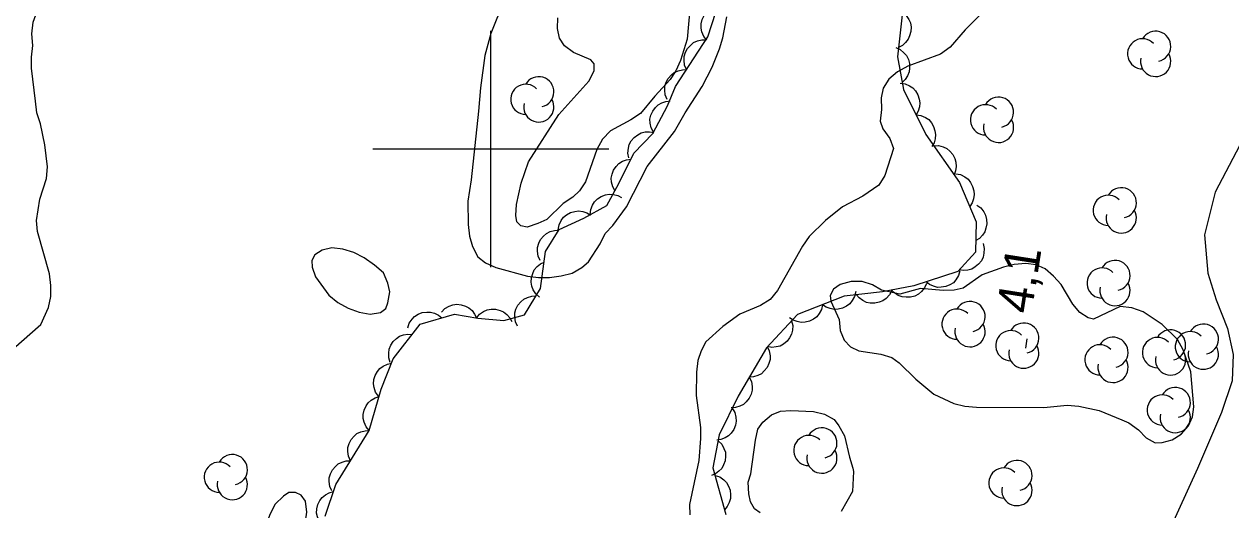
# Model space of a CAD drawing. Extents: x 282461 to 284471, y 5554090 to 5557646.
# Drawn here: x 283160.5 to 283262.6, y 5556169.5 to 5556210.6 of the extents above; entities that cross this region are included whole.
import ezdxf

# ---------------------------------------------------------------- set-up
doc = ezdxf.new("R2010")
doc.units = 0
for name, color, linetype in [('Niveau 2', 7, 'Continuous'), ('Niveau 22', 7, 'Continuous'), ('Niveau 3', 7, 'Continuous'), ('Niveau 44', 7, 'Continuous'), ('Niveau 61', 7, 'Continuous')]:
    doc.layers.add(name, color=color, linetype=linetype)

msp = doc.modelspace()

# ---------------------------------------------------------------- linework, layer by layer
at = {"layer": 'Niveau 2'}
for points in [[(283159.56, 5556183.07), (283161.92, 5556185.13), (283162.55, 5556186.58), (283162.77, 5556187.51), (283162.76, 5556188.44), (283162.64, 5556189.43), (283161.62, 5556193.02), (283161.55, 5556193.95), (283161.82, 5556195.75), (283162.38, 5556197.49), (283162.49, 5556198.48), (283162.24, 5556200.34), (283161.87, 5556202.13), (283161.58, 5556203.06), (283161.45, 5556204.05), (283161.13, 5556206.83), (283161.12, 5556207.76), (283161.23, 5556208.75), (283161.16, 5556209.73), (283161.27, 5556210.72), (283161.61, 5556211.65), (283162.28, 5556214.56), (283163.41, 5556217.13)], [(283201.09, 5556212.49), (283200.01, 5556209.75), (283199.5, 5556207.89), (283199.12, 5556205.16), (283198.97, 5556203.18), (283198.33, 5556197.37), (283198.05, 5556195.57), (283198.07, 5556193.59), (283198.2, 5556192.61), (283198.44, 5556191.74), (283198.91, 5556190.87), (283199.56, 5556190.35), (283200.43, 5556189.96), (283203.11, 5556189.23), (283204.04, 5556189.12), (283204.97, 5556189.13), (283205.95, 5556189.25), (283206.88, 5556189.49), (283207.69, 5556189.97), (283208.27, 5556190.44), (283209.24, 5556191.96), (283209.69, 5556192.83), (283210.33, 5556193.53), (283211.47, 5556195.11), (283213.24, 5556198.5), (283215.54, 5556201.48), (283216.45, 5556203.05), (283217.88, 5556205.27), (283218.74, 5556206.91), (283219.36, 5556208.48), (283219.64, 5556209.41), (283219.97, 5556211.16)], [(283216.88, 5556212.14), (283216.61, 5556209.29), (283216.05, 5556207.49), (283215.65, 5556206.61), (283215.19, 5556205.86), (283213.87, 5556204.45), (283212.67, 5556202.99), (283211.86, 5556202.46), (283210.13, 5556201.52), (283209.44, 5556200.81), (283208.98, 5556199.94), (283208.02, 5556197.2), (283207.51, 5556196.44), (283206.93, 5556195.92), (283206.12, 5556195.39), (283204.74, 5556194.04), (283203.99, 5556193.68), (283203.07, 5556193.39), (283202.55, 5556193.5), (283202.19, 5556193.84), (283202.13, 5556194.36), (283202.18, 5556195.29), (283202.57, 5556197.09), (283203.19, 5556198.9), (283205.76, 5556202.92), (283208.29, 5556205.73), (283208.75, 5556206.61), (283208.74, 5556207.19), (283208.45, 5556207.53), (283206.99, 5556208.16), (283206.23, 5556208.73), (283205.82, 5556209.36), (283205.64, 5556210.18), (283205.68, 5556211.1)], [(283241.35, 5556211.3), (283240.14, 5556210.07), (283238.88, 5556208.61), (283238.07, 5556208.02), (283235.29, 5556207.01), (283234.42, 5556206.53), (283233.68, 5556205.89), (283233.22, 5556205.13), (283233.05, 5556204.31), (283233.06, 5556203.33), (283232.95, 5556202.34)], [(283232.95, 5556202.34), (283233.19, 5556201.7), (283233.78, 5556200.89), (283234.08, 5556200.03), (283233.35, 5556197.76), (283232.83, 5556196.94), (283231.5, 5556196), (283229.77, 5556195.11), (283228.33, 5556193.93), (283226.95, 5556192.59), (283226.37, 5556191.77), (283224.26, 5556188.03), (283223.63, 5556187.27), (283222.82, 5556186.74), (283221.08, 5556186.03), (283219.64, 5556184.97), (283218.2, 5556183.68), (283217.8, 5556182.92), (283217.52, 5556182.11), (283217.41, 5556181.12), (283217.37, 5556179.14), (283217.75, 5556176.42), (283217.76, 5556175.49), (283217.6, 5556173.63), (283216.82, 5556169.91), (283216.83, 5556169.04)], [(283190.15, 5556190.15), (283189.27, 5556190.78), (283188.4, 5556191.24), (283187.47, 5556191.52), (283186.54, 5556191.63), (283185.72, 5556191.44), (283185.09, 5556191.03), (283184.86, 5556190.57), (283184.87, 5556189.99), (283185.17, 5556189.18), (283186.28, 5556187.62), (283187.05, 5556186.99), (283187.92, 5556186.53), (283188.85, 5556186.19), (283189.78, 5556186.03), (283190.65, 5556186.15), (283191.11, 5556186.5), (283191.28, 5556186.97), (283191.45, 5556187.9), (283191.27, 5556188.65), (283190.91, 5556189.52), (283190.15, 5556190.15)], [(283253.42, 5556177.09), (283254.01, 5556176.81), (283254.83, 5556176.23), (283255.47, 5556175.54), (283256.23, 5556175.14), (283256.81, 5556175.15), (283257.68, 5556175.39), (283258.43, 5556175.86), (283259.06, 5556176.56), (283259.4, 5556177.32), (283259.51, 5556178.19), (283259.25, 5556181.15), (283258.59, 5556183), (283258.12, 5556183.86), (283256.83, 5556185.13), (283255.2, 5556186.22), (283254.26, 5556186.55), (283253.28, 5556186.66), (283251.02, 5556185.6), (283250.56, 5556185.71), (283249.86, 5556186.17), (283249.27, 5556186.86), (283248.27, 5556188.53), (283247.62, 5556189.22), (283246.92, 5556189.85), (283246.16, 5556190.19), (283245.29, 5556190.3), (283244.3, 5556190.23), (283243.38, 5556189.99), (283241.58, 5556189.34), (283239.97, 5556188.22), (283239.22, 5556188.04), (283238.29, 5556188.03), (283236.37, 5556188.19), (283234.63, 5556187.71), (283233.06, 5556188.04), (283232.31, 5556188.5), (283231.43, 5556188.78), (283230.5, 5556188.77), (283229.58, 5556188.53), (283229, 5556188.12), (283228.72, 5556187.59), (283228.78, 5556187.13), (283229.49, 5556185.57), (283229.56, 5556184.64), (283229.91, 5556183.83), (283230.44, 5556183.26), (283231.14, 5556182.92), (283233, 5556182.64), (283233.93, 5556182.36), (283234.57, 5556181.9), (283235.98, 5556180.52), (283237.5, 5556179.26), (283239.19, 5556178.47), (283240.12, 5556178.24), (283241.11, 5556178.14), (283246.8, 5556178.13), (283248.77, 5556178.32), (283249.76, 5556178.22), (283251.5, 5556177.88), (283253.42, 5556177.09)], [(283222.8, 5556169.21), (283222.33, 5556169.55), (283221.98, 5556170.13), (283221.85, 5556170.82), (283221.79, 5556171.81), (283222.01, 5556172.51), (283222.39, 5556175.35), (283222.61, 5556176.28), (283223.01, 5556176.87), (283223.76, 5556177.51), (283224.51, 5556177.81), (283225.38, 5556177.87), (283227.3, 5556177.78), (283228.23, 5556177.55), (283229.05, 5556177.1), (283229.46, 5556176.58), (283229.93, 5556175.71), (283230.35, 5556173.92), (283230.65, 5556172.99), (283230.71, 5556172.7), (283230.61, 5556171.02)], [(283184.04, 5556167.92), (283184.32, 5556168.5), (283184.43, 5556169.26), (283184.3, 5556170.19), (283183.95, 5556170.71), (283183.48, 5556170.93), (283182.9, 5556170.93), (283182.44, 5556170.63), (283181.75, 5556169.93), (283181.3, 5556169.06), (283180.96, 5556168.12), (283180.44, 5556167.36), (283179.99, 5556166.49), (283180.05, 5556165.91), (283180.34, 5556165.56), (283180.92, 5556165.4), (283181.62, 5556165.46), (283182.43, 5556165.82), (283183.75, 5556167.16), (283184.04, 5556167.92)], [(283230.61, 5556171.02), (283229.64, 5556169.33)]]:
    msp.add_lwpolyline(points, dxfattribs=at)
at = {"layer": 'Niveau 22'}
msp.add_lwpolyline([(283269.79, 5556214.51), (283267.54, 5556208.21), (283261.3, 5556196.35), (283260.41, 5556192.74), (283260.68, 5556189.49), (283261.39, 5556187.23), (283262.35, 5556184.8), (283262.84, 5556182.6), (283262.75, 5556180.39), (283261.85, 5556177.71), (283259.81, 5556172.97), (283255, 5556162.38), (283252.98, 5556154.93), (283251.75, 5556149.93), (283250.74, 5556144.51), (283250.06, 5556138.76), (283249.08, 5556131.59), (283246.75, 5556120.65), (283245.98, 5556116.36), (283245.12, 5556109.86), (283243.69, 5556101.71), (283242.47, 5556096.6)], dxfattribs=at)
at = {"layer": 'Niveau 3'}
msp.add_line((283245.27, 5556183.13), (283245.39, 5556183.92), dxfattribs=at)
at = {"layer": 'Niveau 44'}
for points in [[(283235.37, 5556216.41), (283234.42, 5556207.8), (283234.92, 5556205.02), (283236.82, 5556201.21), (283239.66, 5556197.17), (283241.09, 5556193.82), (283241.01, 5556191.27), (283239.52, 5556189.62), (283235.81, 5556188.42), (283233.15, 5556187.92), (283229.9, 5556187.54), (283225.96, 5556185.99), (283223.32, 5556183.17), (283220.93, 5556179.08), (283219.34, 5556175.8), (283218.8, 5556173.01), (283219.89, 5556169.07)], [(283189.71, 5556176.17), (283190.72, 5556179.66), (283191.73, 5556182.23), (283194.02, 5556185.16), (283196.92, 5556186.01), (283198.9, 5556185.68), (283201.11, 5556185.47), (283202.84, 5556185.96), (283204.21, 5556188.18), (283204.64, 5556191.32), (283205.78, 5556193.19), (283207.86, 5556194.14), (283209.82, 5556195.21), (283210.84, 5556197.08), (283212.09, 5556199.65), (283213.7, 5556201.3), (283214.95, 5556203.63), (283215.63, 5556205.27), (283218.37, 5556209.48), (283219.38, 5556212.63)], [(283218.28, 5556209.19), (283218.02, 5556209.52), (283217.87, 5556209.9), (283217.79, 5556210.22), (283217.81, 5556210.58), (283217.89, 5556210.94), (283218.07, 5556211.28), (283218.25, 5556211.55), (283218.53, 5556211.77), (283218.85, 5556211.95), (283219.2, 5556212.06)], [(283234.84, 5556211.57), (283235.15, 5556211.3), (283235.38, 5556210.96), (283235.52, 5556210.66), (283235.57, 5556210.31), (283235.56, 5556209.94), (283235.45, 5556209.57), (283235.33, 5556209.27), (283235.11, 5556209), (283234.83, 5556208.75), (283234.51, 5556208.58)], [(283216.57, 5556206.71), (283216.4, 5556207.09), (283216.36, 5556207.5), (283216.37, 5556207.83), (283216.48, 5556208.17), (283216.66, 5556208.49), (283216.92, 5556208.77), (283217.16, 5556208.99), (283217.49, 5556209.13), (283217.85, 5556209.22), (283218.21, 5556209.23)], [(283234.28, 5556208.58), (283234.66, 5556208.41), (283234.97, 5556208.14), (283235.19, 5556207.89), (283235.34, 5556207.57), (283235.44, 5556207.22), (283235.44, 5556206.83), (283235.41, 5556206.51), (283235.27, 5556206.18), (283235.07, 5556205.87), (283234.81, 5556205.62)], [(283214.93, 5556204.19), (283214.76, 5556204.58), (283214.72, 5556204.98), (283214.73, 5556205.31), (283214.84, 5556205.65), (283215.02, 5556205.97), (283215.28, 5556206.26), (283215.52, 5556206.47), (283215.85, 5556206.61), (283216.21, 5556206.7), (283216.57, 5556206.71)], [(283234.65, 5556205.56), (283235.06, 5556205.51), (283235.43, 5556205.34), (283235.71, 5556205.16), (283235.95, 5556204.9), (283236.14, 5556204.58), (283236.25, 5556204.22), (283236.31, 5556203.9), (283236.27, 5556203.55), (283236.17, 5556203.19), (283235.99, 5556202.87)], [(283213.76, 5556201.41), (283213.57, 5556201.78), (283213.49, 5556202.18), (283213.47, 5556202.51), (283213.55, 5556202.85), (283213.7, 5556203.19), (283213.93, 5556203.5), (283214.16, 5556203.73), (283214.47, 5556203.9), (283214.82, 5556204.02), (283215.18, 5556204.06)], [(283235.99, 5556202.87), (283236.4, 5556202.82), (283236.78, 5556202.65), (283237.06, 5556202.48), (283237.29, 5556202.21), (283237.48, 5556201.89), (283237.59, 5556201.53), (283237.65, 5556201.21), (283237.61, 5556200.86), (283237.51, 5556200.5), (283237.33, 5556200.19)], [(283211.69, 5556199.24), (283211.6, 5556199.65), (283211.64, 5556200.05), (283211.72, 5556200.38), (283211.89, 5556200.68), (283212.12, 5556200.97), (283212.43, 5556201.2), (283212.72, 5556201.36), (283213.06, 5556201.44), (283213.43, 5556201.45), (283213.79, 5556201.39)], [(283237.48, 5556200.27), (283237.9, 5556200.28), (283238.29, 5556200.17), (283238.59, 5556200.04), (283238.86, 5556199.81), (283239.1, 5556199.53), (283239.27, 5556199.18), (283239.37, 5556198.87), (283239.38, 5556198.52), (283239.33, 5556198.15), (283239.21, 5556197.81)], [(283210.52, 5556196.43), (283210.32, 5556196.79), (283210.22, 5556197.19), (283210.19, 5556197.52), (283210.26, 5556197.87), (283210.39, 5556198.21), (283210.62, 5556198.52), (283210.83, 5556198.77), (283211.14, 5556198.95), (283211.48, 5556199.08), (283211.84, 5556199.13)], [(283239.35, 5556197.89), (283239.76, 5556197.82), (283240.12, 5556197.63), (283240.39, 5556197.43), (283240.61, 5556197.16), (283240.78, 5556196.83), (283240.87, 5556196.46), (283240.91, 5556196.13), (283240.85, 5556195.78), (283240.73, 5556195.43), (283240.53, 5556195.13)], [(283208.42, 5556194.45), (283208.46, 5556194.86), (283208.61, 5556195.24), (283208.78, 5556195.53), (283209.03, 5556195.77), (283209.34, 5556195.97), (283209.71, 5556196.1), (283210.02, 5556196.17), (283210.38, 5556196.14), (283210.74, 5556196.05), (283211.06, 5556195.89)], [(283205.71, 5556193.16), (283205.77, 5556193.57), (283205.96, 5556193.93), (283206.14, 5556194.21), (283206.41, 5556194.43), (283206.74, 5556194.61), (283207.11, 5556194.71), (283207.43, 5556194.76), (283207.78, 5556194.71), (283208.13, 5556194.59), (283208.44, 5556194.4)], [(283241.13, 5556195.24), (283241.47, 5556195), (283241.72, 5556194.68), (283241.88, 5556194.39), (283241.96, 5556194.04), (283241.98, 5556193.67), (283241.91, 5556193.3), (283241.81, 5556192.99), (283241.61, 5556192.7), (283241.35, 5556192.43), (283241.04, 5556192.24)], [(283204.17, 5556190.55), (283204, 5556190.93), (283203.95, 5556191.34), (283203.94, 5556191.67), (283204.05, 5556192.01), (283204.21, 5556192.34), (283204.46, 5556192.63), (283204.7, 5556192.85), (283205.02, 5556193), (283205.38, 5556193.1), (283205.74, 5556193.12)], [(283241.66, 5556191.99), (283241.76, 5556191.58), (283241.74, 5556191.18), (283241.68, 5556190.85), (283241.52, 5556190.54), (283241.29, 5556190.24), (283240.99, 5556190.01), (283240.72, 5556189.83), (283240.37, 5556189.74), (283240, 5556189.71), (283239.65, 5556189.76)], [(283204.11, 5556187.45), (283203.8, 5556187.73), (283203.59, 5556188.08), (283203.46, 5556188.38), (283203.41, 5556188.73), (283203.43, 5556189.1), (283203.55, 5556189.47), (283203.68, 5556189.77), (283203.91, 5556190.04), (283204.2, 5556190.27), (283204.52, 5556190.43)], [(283239.7, 5556189.68), (283239.58, 5556189.28), (283239.36, 5556188.93), (283239.15, 5556188.68), (283238.85, 5556188.49), (283238.51, 5556188.35), (283238.13, 5556188.29), (283237.8, 5556188.28), (283237.46, 5556188.38), (283237.13, 5556188.53), (283236.84, 5556188.75)], [(283236.87, 5556188.62), (283236.71, 5556188.24), (283236.44, 5556187.93), (283236.2, 5556187.7), (283235.88, 5556187.55), (283235.52, 5556187.45), (283235.14, 5556187.45), (283234.82, 5556187.47), (283234.49, 5556187.61), (283234.18, 5556187.81), (283233.92, 5556188.06)], [(283202.25, 5556185), (283202.08, 5556185.38), (283202.02, 5556185.78), (283202.02, 5556186.12), (283202.13, 5556186.45), (283202.29, 5556186.78), (283202.55, 5556187.07), (283202.79, 5556187.29), (283203.11, 5556187.44), (283203.46, 5556187.54), (283203.83, 5556187.56)], [(283230.88, 5556187.93), (283230.79, 5556187.52), (283230.59, 5556187.16), (283230.39, 5556186.9), (283230.1, 5556186.69), (283229.77, 5556186.53), (283229.4, 5556186.45), (283229.07, 5556186.41), (283228.73, 5556186.49), (283228.38, 5556186.62), (283228.08, 5556186.82)], [(283233.93, 5556188.01), (283233.74, 5556187.64), (283233.45, 5556187.35), (283233.19, 5556187.14), (283232.86, 5556187.02), (283232.5, 5556186.94), (283232.12, 5556186.96), (283231.8, 5556187.01), (283231.48, 5556187.17), (283231.18, 5556187.39), (283230.94, 5556187.66)], [(283192.97, 5556184.85), (283193.09, 5556185.25), (283193.33, 5556185.58), (283193.55, 5556185.83), (283193.85, 5556186.01), (283194.19, 5556186.15), (283194.58, 5556186.19), (283194.9, 5556186.2), (283195.24, 5556186.09), (283195.57, 5556185.93), (283195.85, 5556185.7)], [(283195.82, 5556186.19), (283196.11, 5556186.5), (283196.46, 5556186.7), (283196.77, 5556186.82), (283197.12, 5556186.85), (283197.49, 5556186.82), (283197.85, 5556186.7), (283198.15, 5556186.56), (283198.41, 5556186.32), (283198.63, 5556186.03), (283198.79, 5556185.7)], [(283198.78, 5556185.69), (283199.05, 5556186.01), (283199.39, 5556186.24), (283199.69, 5556186.38), (283200.03, 5556186.44), (283200.4, 5556186.44), (283200.78, 5556186.34), (283201.08, 5556186.22), (283201.36, 5556186), (283201.6, 5556185.72), (283201.78, 5556185.41)], [(283228.08, 5556186.82), (283227.99, 5556186.42), (283227.79, 5556186.06), (283227.59, 5556185.8), (283227.31, 5556185.59), (283226.98, 5556185.42), (283226.6, 5556185.35), (283226.27, 5556185.31), (283225.93, 5556185.39), (283225.58, 5556185.52), (283225.29, 5556185.72)], [(283225.46, 5556185.46), (283225.56, 5556185.05), (283225.53, 5556184.65), (283225.46, 5556184.32), (283225.29, 5556184.01), (283225.07, 5556183.72), (283224.76, 5556183.49), (283224.48, 5556183.32), (283224.14, 5556183.24), (283223.77, 5556183.21), (283223.41, 5556183.27)], [(283191.49, 5556181.93), (283191.36, 5556182.33), (283191.36, 5556182.73), (283191.4, 5556183.06), (283191.53, 5556183.39), (283191.74, 5556183.7), (283192.02, 5556183.95), (283192.28, 5556184.15), (283192.62, 5556184.26), (283192.98, 5556184.32), (283193.34, 5556184.3)], [(283223.39, 5556183.28), (283223.57, 5556182.91), (283223.63, 5556182.5), (283223.64, 5556182.17), (283223.54, 5556181.83), (283223.38, 5556181.5), (283223.14, 5556181.21), (283222.9, 5556180.98), (283222.59, 5556180.82), (283222.23, 5556180.71), (283221.87, 5556180.69)], [(283190.49, 5556179.08), (283190.25, 5556179.42), (283190.13, 5556179.81), (283190.07, 5556180.13), (283190.11, 5556180.48), (283190.22, 5556180.84), (283190.42, 5556181.17), (283190.61, 5556181.43), (283190.9, 5556181.63), (283191.24, 5556181.79), (283191.59, 5556181.87)], [(283221.87, 5556180.69), (283222.05, 5556180.31), (283222.11, 5556179.91), (283222.12, 5556179.58), (283222.03, 5556179.24), (283221.87, 5556178.91), (283221.62, 5556178.61), (283221.39, 5556178.38), (283221.07, 5556178.23), (283220.71, 5556178.12), (283220.35, 5556178.1)], [(283189.71, 5556176.17), (283189.44, 5556176.49), (283189.28, 5556176.87), (283189.2, 5556177.19), (283189.2, 5556177.54), (283189.28, 5556177.9), (283189.44, 5556178.25), (283189.62, 5556178.52), (283189.88, 5556178.75), (283190.2, 5556178.95), (283190.55, 5556179.06)], [(283220.43, 5556178.05), (283220.64, 5556177.69), (283220.73, 5556177.3), (283220.77, 5556176.97), (283220.7, 5556176.62), (283220.57, 5556176.27), (283220.34, 5556175.96), (283220.13, 5556175.72), (283219.82, 5556175.54), (283219.48, 5556175.4), (283219.12, 5556175.35)], [(283185.98, 5556168.94), (283186.88, 5556171.61), (283189.71, 5556176.17)], [(283188.13, 5556173.62), (283187.95, 5556174), (283187.9, 5556174.4), (283187.91, 5556174.73), (283188.01, 5556175.07), (283188.18, 5556175.4), (283188.43, 5556175.69), (283188.67, 5556175.91), (283188.99, 5556176.06), (283189.35, 5556176.16), (283189.71, 5556176.17)], [(283219.24, 5556175.31), (283219.54, 5556175.01), (283219.73, 5556174.65), (283219.85, 5556174.34), (283219.87, 5556173.99), (283219.83, 5556173.62), (283219.7, 5556173.26), (283219.55, 5556172.97), (283219.3, 5556172.72), (283219.01, 5556172.5), (283218.67, 5556172.36)], [(283186.54, 5556171.06), (283186.37, 5556171.45), (283186.32, 5556171.85), (283186.32, 5556172.18), (283186.42, 5556172.52), (283186.59, 5556172.85), (283186.85, 5556173.14), (283187.09, 5556173.36), (283187.41, 5556173.5), (283187.76, 5556173.6), (283188.13, 5556173.62)], [(283218.98, 5556172.37), (283219.37, 5556172.24), (283219.71, 5556172), (283219.95, 5556171.77), (283220.12, 5556171.47), (283220.25, 5556171.12), (283220.29, 5556170.74), (283220.29, 5556170.41), (283220.18, 5556170.08), (283220.01, 5556169.75), (283219.78, 5556169.47)], [(283185.71, 5556168.15), (283185.46, 5556168.49), (283185.32, 5556168.87), (283185.25, 5556169.19), (283185.27, 5556169.54), (283185.36, 5556169.9), (283185.54, 5556170.24), (283185.72, 5556170.51), (283186, 5556170.73), (283186.33, 5556170.9), (283186.67, 5556171)]]:
    msp.add_lwpolyline(points, dxfattribs=at)
for centre, start, end in [((283256.27, 5556208.68), 282.2692, 149.7263), ((283255.17, 5556208.04), 44.1154, 269.804), ((283256.27, 5556207.4), 166.9369, 29.6212), ((283204.06, 5556204.83), 282.2692, 149.7263), ((283202.96, 5556204.19), 44.1154, 269.804), ((283204.06, 5556203.55), 166.9369, 29.6212), ((283241.87, 5556202.46), 44.1154, 269.804), ((283242.97, 5556203.1), 282.2692, 149.7263), ((283242.97, 5556201.82), 166.9369, 29.6212), ((283253.36, 5556195.44), 282.2692, 149.7263), ((283252.26, 5556194.8), 44.1154, 269.804), ((283253.36, 5556194.16), 166.9369, 29.6212), ((283252.83, 5556189.29), 282.2692, 149.7263), ((283251.74, 5556188.65), 44.1154, 269.804), ((283252.83, 5556188.01), 166.9369, 29.6212), ((283239.46, 5556185.17), 44.1154, 269.804), ((283240.56, 5556185.81), 282.2692, 149.7263), ((283240.56, 5556184.53), 166.9369, 29.6212), ((283245.11, 5556183.99), 282.2692, 149.7263), ((283260.31, 5556183.9), 282.2692, 149.7263), ((283244.01, 5556183.35), 44.1154, 269.804), ((283252.66, 5556182.79), 282.2692, 149.7263), ((283257.53, 5556183.41), 282.2692, 149.7263), ((283259.21, 5556183.26), 44.1154, 269.804), ((283245.11, 5556182.72), 166.9369, 29.6212), ((283251.56, 5556182.15), 44.1154, 269.804), ((283256.43, 5556182.77), 44.1154, 269.804), ((283260.31, 5556182.63), 166.9369, 29.6212), ((283252.66, 5556181.51), 166.9369, 29.6212), ((283257.53, 5556182.14), 166.9369, 29.6212), ((283256.83, 5556177.91), 44.1154, 269.804), ((283257.93, 5556178.54), 282.2692, 149.7263), ((283257.93, 5556177.27), 166.9369, 29.6212), ((283228.02, 5556175.12), 282.2692, 149.7263), ((283226.92, 5556174.48), 44.1154, 269.804), ((283178.12, 5556172.86), 282.2692, 149.7263), ((283228.02, 5556173.84), 166.9369, 29.6212), ((283177.02, 5556172.22), 44.1154, 269.804), ((283243.43, 5556171.73), 44.1154, 269.804), ((283244.53, 5556172.37), 282.2692, 149.7263), ((283178.12, 5556171.59), 166.9369, 29.6212), ((283244.53, 5556171.1), 166.9369, 29.6212)]:
    msp.add_arc(centre, 1.28, start, end, dxfattribs=at)
at = {"layer": 'Niveau 61'}
for points in [[(283200, 5556190), (283200, 5556210)], [(283190, 5556200), (283210, 5556200)]]:
    msp.add_lwpolyline(points, dxfattribs=at)

# ---------------------------------------------------------------- texts
at = {"layer": 'Niveau 3'}
msp.add_text('4,1  ', height=3, rotation=81.0957, dxfattribs=at).set_placement((283245.75, 5556185.97))

doc.saveas('drawing.dxf')
